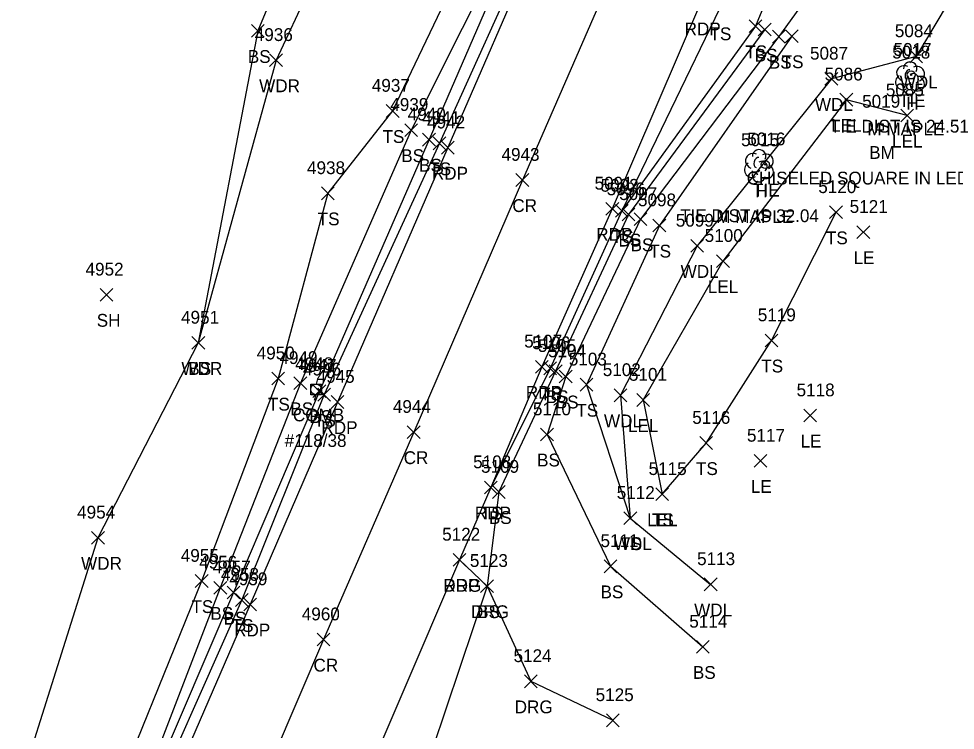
# Model space of a CAD drawing. Extents: x 1678863 to 1683592, y 407783 to 418211.
# Drawn here: x 1679960.5 to 1680106.9, y 411906.5 to 412017.7 of the extents above; entities that cross this region are included whole.
import ezdxf

# ---------------------------------------------------------------- set-up
doc = ezdxf.new("R2010")
doc.units = 0
for name, color, linetype in [('C_A', 7, 'Continuous'), ('C_C', 7, 'Continuous'), ('C_I', 7, 'Continuous'), ('CBP', 7, 'Continuous'), ('CPBM', 7, 'Continuous'), ('L_A', 7, 'Continuous'), ('L_C', 7, 'Continuous'), ('L_I', 7, 'Continuous'), ('L_TIC', 7, 'Continuous'), ('LARO', 7, 'Continuous'), ('LAWA', 7, 'Continuous'), ('LELB', 7, 'Continuous'), ('LTD', 7, 'Continuous'), ('P_A', 7, 'Continuous'), ('P_I', 7, 'Continuous'), ('P_TIC', 7, 'Continuous'), ('PET', 7, 'Continuous'), ('PRC', 7, 'Continuous'), ('R_A', 7, 'Continuous'), ('R_I', 7, 'Continuous'), ('R_TIC', 7, 'Continuous'), ('RDG', 7, 'Continuous'), ('U_A', 7, 'Continuous'), ('U_C', 7, 'Continuous'), ('U_I', 7, 'Continuous'), ('UP', 7, 'Continuous')]:
    doc.layers.add(name, color=color, linetype=linetype)

msp = doc.modelspace()

# ---------------------------------------------------------------- linework, layer by layer
at = {"layer": 'CBP'}
for centre, radius in [((1680100.01, 412008.9), 0.625), ((1680100.01, 412008.9), 0.0833), ((1680077.2, 411994.91), 0.625), ((1680077.2, 411994.91), 0.0833)]:
    msp.add_circle(centre, radius, dxfattribs=at)
at = {"layer": 'CPBM'}
for p, q in [((1680094.62, 412000.29), (1680094.62, 412001.29)), ((1680094.62, 412001.29), (1680095.62, 412001.29)), ((1680095.12, 412000.79), (1680095.12, 412000.79)), ((1680095.12, 412000.79), (1680095.12, 412000.79)), ((1680095.62, 412001.29), (1680095.62, 412000.29)), ((1680095.62, 412000.29), (1680094.62, 412000.29))]:
    msp.add_line(p, q, dxfattribs=at)
at = {"layer": 'L_TIC'}
for points in [[(1680074.65, 412015.52), (1680076.65, 412017.52)], [(1680076.65, 412015.52), (1680074.65, 412017.52)], [(1680076.1, 412015), (1680078.1, 412017)], [(1680078.1, 412015), (1680076.1, 412017)], [(1679996.84, 412014.79), (1679998.84, 412016.79)], [(1679998.84, 412014.79), (1679996.84, 412016.79)], [(1680078.3, 412013.89), (1680080.3, 412015.89)], [(1680080.3, 412013.89), (1680078.3, 412015.89)], [(1680080.35, 412013.97), (1680082.35, 412015.97)], [(1680082.35, 412013.97), (1680080.35, 412015.97)], [(1680099.79, 412010.81), (1680101.79, 412012.81)], [(1680101.79, 412010.81), (1680099.79, 412012.81)], [(1679999.69, 412010.21), (1680001.69, 412012.21)], [(1680001.69, 412010.21), (1679999.69, 412012.21)], [(1680086.53, 412007.3), (1680088.53, 412009.3)], [(1680088.53, 412007.3), (1680086.53, 412009.3)], [(1680088.87, 412004.04), (1680090.87, 412006.04)], [(1680090.87, 412004.04), (1680088.87, 412006.04)], [(1680017.93, 412002.28), (1680019.93, 412004.28)], [(1680019.93, 412002.28), (1680017.93, 412004.28)], [(1680098.38, 412001.57), (1680100.38, 412003.57)], [(1680100.38, 412001.57), (1680098.38, 412003.57)], [(1680020.83, 411999.29), (1680022.83, 412001.29)], [(1680022.83, 411999.29), (1680020.83, 412001.29)], [(1680023.62, 411997.8), (1680025.62, 411999.8)], [(1680025.62, 411997.8), (1680023.62, 411999.8)], [(1680025.25, 411997.23), (1680027.25, 411999.23)], [(1680027.25, 411997.23), (1680025.25, 411999.23)], [(1680007.8, 411989.41), (1680009.8, 411991.41)], [(1680009.8, 411989.41), (1680007.8, 411991.41)], [(1680053.78, 411986.66), (1680055.78, 411988.66)], [(1680055.78, 411986.66), (1680053.78, 411988.66)], [(1680053.78, 411986.66), (1680055.78, 411988.66)], [(1680055.78, 411986.66), (1680053.78, 411988.66)], [(1680054.8, 411986.1), (1680056.8, 411988.1)], [(1680056.8, 411986.1), (1680054.8, 411988.1)], [(1680087.26, 411986.45), (1680089.26, 411988.45)], [(1680089.26, 411986.45), (1680087.26, 411988.45)], [(1680056.69, 411985.36), (1680058.69, 411987.36)], [(1680058.69, 411985.36), (1680056.69, 411987.36)], [(1680059.63, 411984.38), (1680061.63, 411986.38)], [(1680061.63, 411984.38), (1680059.63, 411986.38)], [(1680091.52, 411983.35), (1680093.52, 411985.35)], [(1680093.52, 411983.35), (1680091.52, 411985.35)], [(1680065.54, 411981.2), (1680067.54, 411983.2)], [(1680067.54, 411981.2), (1680065.54, 411983.2)], [(1680069.58, 411978.82), (1680071.58, 411980.82)], [(1680071.58, 411978.82), (1680069.58, 411980.82)], [(1679973.17, 411973.56), (1679975.17, 411975.56)], [(1679975.17, 411973.56), (1679973.17, 411975.56)], [(1679987.54, 411966.04), (1679989.54, 411968.04)], [(1679989.54, 411966.04), (1679987.54, 411968.04)], [(1679987.54, 411966.04), (1679989.54, 411968.04)], [(1679989.54, 411966.04), (1679987.54, 411968.04)], [(1680077.16, 411966.42), (1680079.16, 411968.42)], [(1680079.16, 411966.42), (1680077.16, 411968.42)], [(1680042.57, 411962.06), (1680044.57, 411964.06)], [(1680044.57, 411962.06), (1680042.57, 411964.06)], [(1680043.41, 411961.62), (1680045.41, 411963.62)], [(1680045.41, 411961.62), (1680043.41, 411963.62)], [(1680044.99, 411960.8), (1680046.99, 411962.8)], [(1680046.99, 411960.8), (1680044.99, 411962.8)], [(1680000.02, 411960.46), (1680002.02, 411962.46)], [(1680002.02, 411960.46), (1680000.02, 411962.46)], [(1680003.5, 411959.74), (1680005.5, 411961.74)], [(1680005.5, 411959.74), (1680003.5, 411961.74)], [(1680048.24, 411959.51), (1680050.24, 411961.51)], [(1680050.24, 411959.51), (1680048.24, 411961.51)], [(1680006.47, 411958.51), (1680008.47, 411960.51)], [(1680008.47, 411958.51), (1680006.47, 411960.51)], [(1680007.22, 411957.95), (1680009.22, 411959.95)], [(1680009.22, 411957.95), (1680007.22, 411959.95)], [(1680053.56, 411957.85), (1680055.56, 411959.85)], [(1680055.56, 411957.85), (1680053.56, 411959.85)], [(1680057.09, 411957.12), (1680059.09, 411959.12)], [(1680059.09, 411957.12), (1680057.09, 411959.12)], [(1680083.22, 411954.69), (1680085.22, 411956.69)], [(1680085.22, 411954.69), (1680083.22, 411956.69)], [(1680042.07, 411951.73), (1680044.07, 411953.73)], [(1680044.07, 411951.73), (1680042.07, 411953.73)], [(1680066.95, 411950.39), (1680068.95, 411952.39)], [(1680068.95, 411950.39), (1680066.95, 411952.39)], [(1680075.45, 411947.6), (1680077.45, 411949.6)], [(1680077.45, 411947.6), (1680075.45, 411949.6)], [(1680033.28, 411943.45), (1680035.28, 411945.45)], [(1680035.28, 411943.45), (1680033.28, 411945.45)], [(1680034.53, 411942.74), (1680036.53, 411944.74)], [(1680036.53, 411942.74), (1680034.53, 411944.74)], [(1680060.08, 411942.39), (1680062.08, 411944.39)], [(1680062.08, 411942.39), (1680060.08, 411944.39)], [(1680060.08, 411942.39), (1680062.08, 411944.39)], [(1680062.08, 411942.39), (1680060.08, 411944.39)], [(1680055.09, 411938.66), (1680057.09, 411940.66)], [(1680057.09, 411938.66), (1680055.09, 411940.66)], [(1680055.09, 411938.66), (1680057.09, 411940.66)], [(1680057.09, 411938.66), (1680055.09, 411940.66)], [(1679971.85, 411935.59), (1679973.85, 411937.59)], [(1679973.85, 411935.59), (1679971.85, 411937.59)], [(1680051.99, 411931.13), (1680053.99, 411933.13)], [(1680053.99, 411931.13), (1680051.99, 411933.13)], [(1679988.06, 411928.83), (1679990.06, 411930.83)], [(1679990.06, 411928.83), (1679988.06, 411930.83)], [(1679990.98, 411927.77), (1679992.98, 411929.77)], [(1679992.98, 411927.77), (1679990.98, 411929.77)], [(1679993.05, 411927.03), (1679995.05, 411929.03)], [(1679995.05, 411927.03), (1679993.05, 411929.03)], [(1680032.69, 411928.03), (1680034.69, 411930.03)], [(1680034.69, 411928.03), (1680032.69, 411930.03)], [(1680067.65, 411928.31), (1680069.65, 411930.31)], [(1680069.65, 411928.31), (1680067.65, 411930.31)], [(1679994.34, 411925.87), (1679996.34, 411927.87)], [(1679996.34, 411925.87), (1679994.34, 411927.87)], [(1680066.43, 411918.54), (1680068.43, 411920.54)], [(1680068.43, 411918.54), (1680066.43, 411920.54)]]:
    msp.add_lwpolyline(points, dxfattribs=at)
at = {"layer": 'LARO'}
msp.add_lwpolyline([(1680099.38, 412002.57), (1680089.87, 412005.04), (1680070.58, 411979.82), (1680058.09, 411958.12), (1680061.08, 411943.39)], dxfattribs=at)
at = {"layer": 'LAWA'}
for points in [[(1680135.2, 412293), (1680118.69, 412249.85), (1680105.9, 412216.87), (1680094.14, 412194.46), (1680067.77, 412162.81), (1680057.96, 412126.42), (1680041.15, 412080.95), (1680031.02, 412053.6), (1680016.17, 412044.38), (1680000.69, 412011.21), (1679988.54, 411967.04), (1679972.85, 411936.59), (1679960.21, 411896.58), (1679935.08, 411878.15)], [(1680142.44, 412098.33), (1680131.88, 412101.66), (1680126.51, 412072.86), (1680115, 412035.72), (1680100.79, 412011.81), (1680087.53, 412008.3), (1680066.54, 411982.2), (1680054.56, 411958.85), (1680056.09, 411939.66), (1680068.65, 411929.31)]]:
    msp.add_lwpolyline(points, dxfattribs=at)
at = {"layer": 'LELB'}
for points in [[(1680145.73, 412289.13), (1680128.64, 412244.06), (1680112.04, 412214.15), (1680103.67, 412188.89), (1680088.28, 412165.03), (1680089.1, 412153.87), (1680074.8, 412121.02), (1680052.39, 412075.6), (1680033.43, 412033.73), (1680018.93, 412003.28), (1680008.8, 411990.41), (1680001.02, 411961.46), (1679989.06, 411929.83), (1679973.05, 411890.32), (1679959.41, 411862.54), (1679945.49, 411821.76), (1679931.28, 411789.27), (1679912.41, 411754.31), (1679901.71, 411732.57), (1679883.38, 411700.41), (1679870.87, 411667.28), (1679856.09, 411644.32), (1679840.75, 411634.34), (1679825.19, 411634.62)], [(1680180.36, 412277.86), (1680168.7, 412243.07), (1680154.87, 412212.49), (1680140.8, 412179.71), (1680119.65, 412133.11), (1680104.24, 412097.21), (1680097.81, 412085.37), (1680082.37, 412049.15), (1680070.07, 412019.34), (1680054.78, 411987.66), (1680043.57, 411963.06), (1680034.28, 411944.45)], [(1680142.36, 412263.76), (1680132.21, 412242.7), (1680116.2, 412211.62), (1680107.1, 412187.4), (1680098.39, 412169.04), (1680096.55, 412165.38), (1680095.14, 412162.01), (1680092.3, 412152.44), (1680078.27, 412119.77), (1680056.88, 412071.05), (1680038.9, 412031.76), (1680024.62, 411998.8), (1680007.47, 411959.51), (1679994.05, 411928.03), (1679977.53, 411889.44), (1679963.99, 411860.67), (1679946.53, 411820.94), (1679932.49, 411788.7), (1679915.8, 411752.44), (1679905.29, 411730.27), (1679888.9, 411697.07), (1679874.39, 411665.69), (1679857.86, 411640.18)], [(1680144.52, 412262.81), (1680134.21, 412242.14), (1680119.55, 412209.85), (1680109.08, 412186.36), (1680093.78, 412151.15), (1680079.71, 412119.43), (1680058.33, 412069.92), (1680041.01, 412030.93), (1680026.25, 411998.23), (1680008.22, 411958.95), (1679995.34, 411926.87), (1679978.52, 411888.99), (1679966.38, 411859.27), (1679948.84, 411819.72), (1679934.84, 411787.59), (1679917.47, 411751.9), (1679908.09, 411729.17), (1679891.61, 411695.95), (1679874.39, 411665.69)], [(1680116.2, 412211.62), (1680105.27, 412187.98), (1680096.6, 412169.91), (1680095.14, 412165.62), (1680094.07, 412162.48), (1680091.23, 412152.57), (1680076.63, 412120.69), (1680055, 412072.2), (1680037.76, 412032.09), (1680021.83, 412000.29), (1680004.5, 411960.74), (1679991.98, 411928.77), (1679976.84, 411889.51), (1679963.99, 411860.67)], [(1680130.66, 412149.63), (1680129.45, 412146.72), (1680129.7, 412127.41), (1680120.9, 412097.89), (1680126.51, 412072.86), (1680099.1, 412042.38), (1680079.3, 412014.89), (1680057.69, 411986.36), (1680045.99, 411961.8), (1680043.07, 411952.73), (1680052.99, 411932.13), (1680067.43, 411919.54)], [(1680153.98, 412137.3), (1680138.26, 412144.62), (1680129.45, 412146.72), (1680122.74, 412131.24), (1680110.48, 412094.35), (1680104.3, 412082.57), (1680087.85, 412046.11), (1680075.65, 412016.52), (1680054.78, 411987.66)], [(1680057.96, 412126.42), (1680031.4, 412084.17), (1680011.51, 412048.69), (1679997.84, 412015.79), (1679988.54, 411967.04)], [(1680077.1, 412016), (1680055.8, 411987.1), (1680044.41, 411962.62), (1680035.53, 411943.74), (1680033.69, 411929.03), (1680023.03, 411897.23), (1680011.58, 411864.72), (1679997.68, 411836.16), (1679983.58, 411799.51), (1679964.94, 411759.84), (1679949.87, 411724.77), (1679938.06, 411701.04), (1679927.72, 411680.25), (1679930.59, 411672.98)], [(1680081.35, 412014.97), (1680060.63, 411985.38), (1680049.24, 411960.51), (1680056.09, 411939.66)], [(1680061.08, 411943.39), (1680067.95, 411951.39), (1680078.16, 411967.42), (1680088.26, 411987.45)]]:
    msp.add_lwpolyline(points, dxfattribs=at)
at = {"layer": 'LTD'}
for p, q in [((1680099.81, 412008.47), (1680099.81, 412008.47)), ((1680099.81, 412008.47), (1680099.81, 412008.47)), ((1680076.18, 411994.77), (1680076.18, 411994.77)), ((1680076.18, 411994.77), (1680076.18, 411994.77))]:
    msp.add_line(p, q, dxfattribs=at)
for centre in [(1680099.85, 412009.9), (1680076.22, 411996.2)]:
    msp.add_arc(centre, 1.05, 335.5272, 180.9563, dxfattribs=at)
for centre, major_axis, ratio, start_param, end_param in [((1680099.02, 412009.13), (1.21, -0.51), 0.895232, 1.570796, 4.712389), ((1680099.6, 412008.93), (-0.208, -0.792), 0.645439, 3.141593, 6.283185), ((1680100.85, 412009.05), (-1.14, -0.48), 0.949671, 1.570796, 4.712389), ((1680098.72, 412007.76), (0.58, -1.04), 0.959034, 3.141593, 6.283185), ((1680100.31, 412008.3), (-0.5, 0.667), 0.989748, 3.141593, 6.283185), ((1680100.81, 412007.63), (-1.09, 0.79), 0.841452, 1.570796, 4.712389), ((1680099.81, 412006.97), (0.26, 1.06), 0.942809, 1.570796, 4.712389), ((1680099.35, 412007.72), (-0.625, -0.083), 0.423636, 0, 3.141593), ((1680075.39, 411995.43), (1.21, -0.51), 0.895232, 1.570796, 4.712389), ((1680077.22, 411995.35), (-1.14, -0.48), 0.949671, 1.570796, 4.712389), ((1680075.09, 411994.06), (0.58, -1.04), 0.959034, 3.141593, 6.283185), ((1680075.97, 411995.22), (-0.208, -0.792), 0.645439, 3.141593, 6.283185), ((1680076.68, 411994.6), (-0.5, 0.667), 0.989748, 3.141593, 6.283185), ((1680076.18, 411993.27), (0.26, 1.06), 0.942809, 1.570796, 4.712389), ((1680075.72, 411994.02), (-0.625, -0.083), 0.423636, 0, 3.141593), ((1680077.18, 411993.93), (-1.09, 0.79), 0.841452, 1.570796, 4.712389)]:
    msp.add_ellipse(centre, major_axis=major_axis, ratio=ratio, start_param=start_param, end_param=end_param, dxfattribs=at)
at = {"layer": 'P_TIC'}
for points in [[(1680026.57, 411996.55), (1680028.57, 411998.55)], [(1680028.57, 411996.55), (1680026.57, 411998.55)], [(1680038.21, 411991.49), (1680040.21, 411993.49)], [(1680040.21, 411991.49), (1680038.21, 411993.49)], [(1680052.27, 411986.99), (1680054.27, 411988.99)], [(1680054.27, 411986.99), (1680052.27, 411988.99)], [(1680041.26, 411962.31), (1680043.26, 411964.31)], [(1680043.26, 411962.31), (1680041.26, 411964.31)], [(1680009.3, 411956.8), (1680011.3, 411958.8)], [(1680011.3, 411956.8), (1680009.3, 411958.8)], [(1680021.22, 411952.1), (1680023.22, 411954.1)], [(1680023.22, 411952.1), (1680021.22, 411954.1)], [(1680033.28, 411943.45), (1680035.28, 411945.45)], [(1680035.28, 411943.45), (1680033.28, 411945.45)], [(1680028.37, 411932.14), (1680030.37, 411934.14)], [(1680030.37, 411932.14), (1680028.37, 411934.14)], [(1679995.66, 411925.17), (1679997.66, 411927.17)], [(1679997.66, 411925.17), (1679995.66, 411927.17)], [(1680007.12, 411919.68), (1680009.12, 411921.68)], [(1680009.12, 411919.68), (1680007.12, 411921.68)]]:
    msp.add_lwpolyline(points, dxfattribs=at)
at = {"layer": 'PET'}
for points in [[(1680178.4, 412278.7), (1680165.09, 412243.62), (1680152.3, 412213.92), (1680138.21, 412180.74), (1680126.17, 412152.91), (1680125.6, 412151.88), (1680117.96, 412134.41), (1680101.99, 412098.14), (1680096.46, 412085.51), (1680080.77, 412050.26), (1680067.09, 412020.1), (1680053.27, 411987.99), (1680042.26, 411963.31), (1680034.28, 411944.45), (1680029.37, 411933.14), (1680011.19, 411890.71)], [(1680145.32, 412262.57), (1680136.24, 412241.39), (1680121.66, 412208.84), (1680111.54, 412185.6), (1680095.73, 412150.37), (1680081.67, 412118.96), (1680059.32, 412069.56), (1680041.8, 412030.33), (1680027.57, 411997.55), (1680010.3, 411957.8), (1679996.66, 411926.17), (1679980.17, 411888.2), (1679967.46, 411858.86), (1679950.06, 411818.92), (1679935.77, 411786.58), (1679919.74, 411750.92), (1679909.04, 411728.72), (1679893.03, 411695.21), (1679877.78, 411664.11), (1679867.25, 411644.06), (1679850.71, 411612.74)]]:
    msp.add_lwpolyline(points, dxfattribs=at)
at = {"layer": 'PRC'}
msp.add_lwpolyline([(1680165.53, 412283.79), (1680155.94, 412258.65), (1680147.82, 412237.79), (1680133.72, 412204.82), (1680123.36, 412181.6), (1680106.63, 412144.64), (1680093.46, 412114.23), (1680070.71, 412063.4), (1680053.42, 412025.03), (1680039.21, 411992.49), (1680022.22, 411953.1), (1680008.12, 411920.68), (1679992.23, 411883.53), (1679979.18, 411853.54), (1679961.98, 411814.49), (1679947.28, 411781.69), (1679931.49, 411746.86), (1679920.33, 411722.96), (1679902.4, 411685.24), (1679884.42, 411649.11), (1679864.9, 411612.28)], dxfattribs=at)
at = {"layer": 'R_TIC'}
for points in [[(1680028.37, 411932.14), (1680030.37, 411934.14)], [(1680030.37, 411932.14), (1680028.37, 411934.14)], [(1680032.69, 411928.03), (1680034.69, 411930.03)], [(1680034.69, 411928.03), (1680032.69, 411930.03)], [(1680039.52, 411913.16), (1680041.52, 411915.16)], [(1680041.52, 411913.16), (1680039.52, 411915.16)], [(1680052.36, 411907.06), (1680054.36, 411909.06)], [(1680054.36, 411907.06), (1680052.36, 411909.06)]]:
    msp.add_lwpolyline(points, dxfattribs=at)
at = {"layer": 'RDG'}
msp.add_lwpolyline([(1680029.37, 411933.14), (1680033.69, 411929.03), (1680040.52, 411914.16), (1680053.36, 411908.06)], dxfattribs=at)
at = {"layer": 'UP'}
for p, q in [((1680007.2, 411961.44), (1680006.95, 411960.61)), ((1680006.11, 411958.94), (1680006.11, 411960.61)), ((1680006.11, 411960.61), (1680007.78, 411960.61)), ((1680006.95, 411959.78), (1680006.95, 411959.78)), ((1680007.78, 411960.61), (1680007.78, 411958.94)), ((1680007.78, 411958.94), (1680006.11, 411958.94)), ((1680006.7, 411958.11), (1680006.95, 411958.94))]:
    msp.add_line(p, q, dxfattribs=at)
msp.add_circle((1680006.95, 411959.78), 0.833, dxfattribs=at)

# ---------------------------------------------------------------- texts
at = {"layer": 'C_A'}
for s, p in [('TIE', (1680098.09, 412003.9)), ('BM', (1680093.44, 411995.79)), ('TIE', (1680075.28, 411989.91))]:
    msp.add_text(s, height=2, dxfattribs=at).set_placement(p)
at = {"layer": 'C_C'}
for s, p in [('TIE DIST IS 24.51', (1680087.33, 411999.9)), ('CHISELED SQUARE IN LEDGE', (1680074.29, 411991.79)), ('TIE DIST IS 32.04', (1680063.88, 411985.91))]:
    msp.add_text(s, height=2, dxfattribs=at).set_placement(p)
at = {"layer": 'C_I'}
for s, p in [('5017', (1680097.24, 412011.9)), ('5019', (1680092.34, 412003.79)), ('5016', (1680074.38, 411997.91))]:
    msp.add_text(s, height=2, dxfattribs=at).set_placement(p)
at = {"layer": 'L_A'}
for s, p in [('TS', (1680068.47, 412014.34)), ('BS', (1679996.28, 412010.79)), ('TS', (1680074.06, 412011.52)), ('BS', (1680075.54, 412011)), ('BS', (1680077.74, 412009.89)), ('TS', (1680079.76, 412009.97)), ('WDR', (1679998.05, 412006.21)), ('WDL', (1680098.21, 412006.81)), ('WDL', (1680084.95, 412003.3)), ('H', (1680099.24, 412003.47)), ('LEL', (1680087.5, 412000.04)), ('TS', (1680017.34, 411998.28)), ('LEL', (1680097.02, 411997.57)), ('BS', (1680020.27, 411995.29)), ('BS', (1680023.06, 411993.8)), ('TS', (1680024.66, 411993.23)), ('H', (1680075.61, 411989.77)), ('TS', (1680007.21, 411985.41)), ('TS', (1680053.19, 411982.66)), ('TS', (1680053.19, 411982.66)), ('BS', (1680054.24, 411982.1)), ('BS', (1680056.13, 411981.36)), ('TS', (1680086.67, 411982.45)), ('TS', (1680059.04, 411980.38)), ('LE', (1680091, 411979.35)), ('WDL', (1680063.96, 411977.2)), ('LEL', (1680068.21, 411974.82)), ('SH', (1679972.66, 411969.56)), ('TS', (1680076.57, 411962.42)), ('WDR', (1679985.9, 411962.04)), ('BS', (1679986.98, 411962.04)), ('TS', (1680041.98, 411958.06)), ('TS', (1679999.43, 411956.46)), ('BS', (1680042.86, 411957.62)), ('BS', (1680044.43, 411956.8)), ('BS', (1680002.94, 411955.74)), ('TS', (1680047.65, 411955.51)), ('BS', (1680005.91, 411954.51)), ('TS', (1680006.63, 411953.95)), ('WDL', (1680051.97, 411953.85)), ('LEL', (1680055.72, 411953.12)), ('LE', (1680082.71, 411950.69)), ('BS', (1680041.51, 411947.73)), ('TS', (1680066.36, 411946.39)), ('LE', (1680074.94, 411943.6)), ('TS', (1680032.69, 411939.45)), ('BS', (1680033.97, 411938.74)), ('LEL', (1680058.72, 411938.39)), ('TS', (1680059.49, 411938.39)), ('WDL', (1680053.51, 411934.66)), ('TS', (1680054.5, 411934.66)), ('WDR', (1679970.21, 411931.59)), ('BS', (1680051.43, 411927.13)), ('TS', (1679987.47, 411924.83)), ('BS', (1680032.13, 411924.03)), ('WDL', (1680066.07, 411924.31)), ('BS', (1679990.42, 411923.77)), ('BS', (1679992.49, 411923.03)), ('TS', (1679993.75, 411921.87)), ('BS', (1680065.87, 411914.54))]:
    msp.add_text(s, height=2, dxfattribs=at).set_placement(p)
at = {"layer": 'L_C'}
for p in [(1680093.16, 411999.47), (1680069.53, 411985.77)]:
    msp.add_text('M MAPLE', height=2, dxfattribs=at).set_placement(p)
at = {"layer": 'L_I'}
for s, p in [('5084', (1680097.45, 412014.81)), ('4936', (1679997.37, 412014.21)), ('5087', (1680084.19, 412011.3)), ('5018', (1680097.04, 412011.47)), ('5086', (1680086.47, 412008.04)), ('4937', (1680015.67, 412006.28)), ('5085', (1680096.04, 412005.57)), ('4939', (1680018.56, 412003.29)), ('4940', (1680021.28, 412001.8)), ('4941', (1680023.56, 412001.23)), ('5015', (1680073.41, 411997.77)), ('4938', (1680005.54, 411993.41)), ('5092', (1680051.44, 411990.66)), ('5092', (1680051.44, 411990.66)), ('5096', (1680052.4, 411990.1)), ('5120', (1680085.48, 411990.45)), ('5097', (1680054.35, 411989.36)), ('5098', (1680057.29, 411988.38)), ('5121', (1680090.39, 411987.35)), ('5099', (1680063.2, 411985.2)), ('5100', (1680067.72, 411982.82)), ('4952', (1679970.91, 411977.56)), ('4951', (1679985.84, 411970.04)), ('4951', (1679985.84, 411970.04)), ('5119', (1680076.02, 411970.42)), ('5106', (1680040.74, 411966.06)), ('5105', (1680041.64, 411965.62)), ('4950', (1679997.67, 411964.46)), ('4949', (1680001.23, 411963.74)), ('5104', (1680043.22, 411964.8)), ('4947', (1680004.21, 411962.51)), ('5103', (1680046.47, 411963.51)), ('4946', (1680004.91, 411961.95)), ('5102', (1680051.78, 411961.85)), ('5101', (1680055.88, 411961.12)), ('5118', (1680082.09, 411958.69)), ('5110', (1680040.86, 411955.73)), ('5116', (1680065.77, 411954.39)), ('5117', (1680074.33, 411951.6)), ('5108', (1680031.51, 411947.45)), ('5109', (1680032.75, 411946.74)), ('5115', (1680058.95, 411946.39)), ('5115', (1680058.95, 411946.39)), ('5112', (1680053.97, 411942.66)), ('5112', (1680053.97, 411942.66)), ('4954', (1679969.59, 411939.59)), ('5111', (1680051.43, 411935.13)), ('4955', (1679985.8, 411932.83)), ('4956', (1679988.67, 411931.77)), ('5123', (1680031, 411932.03)), ('5113', (1680066.53, 411932.31)), ('4957', (1679990.79, 411931.03)), ('4958', (1679992.08, 411929.87)), ('5114', (1680065.31, 411922.54))]:
    msp.add_text(s, height=2, dxfattribs=at).set_placement(p)
at = {"layer": 'P_A'}
for s, p in [('RDP', (1680064.58, 412015.1)), ('RDP', (1680025.06, 411992.55)), ('CR', (1680037.64, 411987.49)), ('RDP', (1680050.76, 411982.99)), ('RDP', (1680039.75, 411958.31)), ('RDP', (1680007.79, 411952.8)), ('CR', (1680020.65, 411948.1)), ('RDP', (1680031.77, 411939.45)), ('RDP', (1680026.85, 411928.14)), ('RDP', (1679994.14, 411921.17)), ('CR', (1680006.55, 411915.68))]:
    msp.add_text(s, height=2, dxfattribs=at).set_placement(p)
at = {"layer": 'P_I'}
for s, p in [('4942', (1680024.31, 412000.55)), ('4943', (1680035.95, 411995.49)), ('5091', (1680050.5, 411990.99)), ('5107', (1680039.49, 411966.31)), ('4945', (1680007.04, 411960.8)), ('4944', (1680018.96, 411956.1)), ('5108', (1680031.51, 411947.45)), ('5122', (1680026.67, 411936.14)), ('4959', (1679993.39, 411929.17)), ('4960', (1680004.72, 411923.68))]:
    msp.add_text(s, height=2, dxfattribs=at).set_placement(p)
at = {"layer": 'R_A'}
for p in [(1680026.85, 411928.14), (1680031.18, 411924.03), (1680038.01, 411909.16)]:
    msp.add_text('DRG', height=2, dxfattribs=at).set_placement(p)
at = {"layer": 'R_I'}
for s, p in [('5122', (1680026.67, 411936.14)), ('5123', (1680031, 411932.03)), ('5124', (1680037.83, 411917.16)), ('5125', (1680050.67, 411911.06))]:
    msp.add_text(s, height=2, dxfattribs=at).set_placement(p)
at = {"layer": 'U_A'}
msp.add_text('COMB', height=2, dxfattribs=at).set_placement((1680003.33, 411954.78))
at = {"layer": 'U_C'}
msp.add_text('#118/38', height=2, dxfattribs=at).set_placement((1680002.05, 411950.78))
at = {"layer": 'U_I'}
msp.add_text('4948', height=2, dxfattribs=at).set_placement((1680003.69, 411962.78))

doc.saveas('drawing.dxf')
